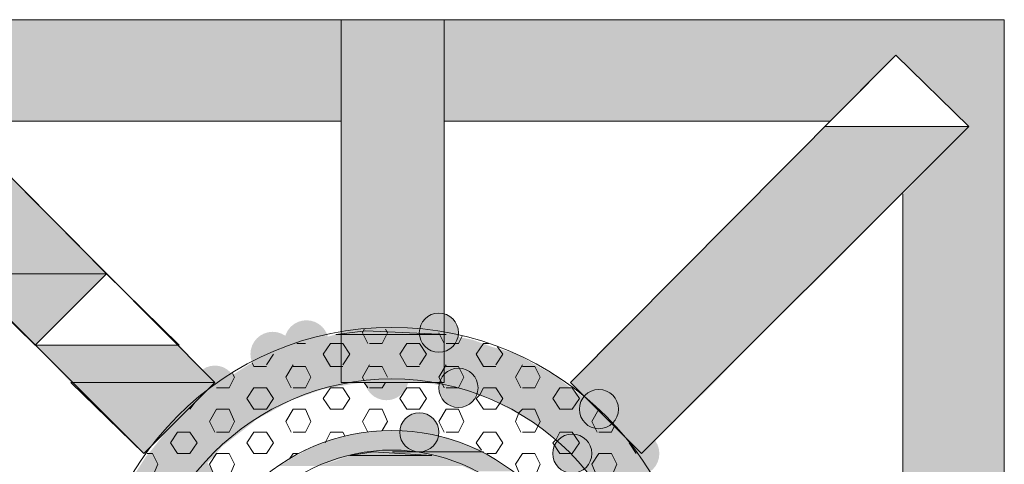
# Model space of a CAD drawing. Extents: x 3940905 to 4145695, y 925352 to 1109797.
# Tile 746 of 1056: x 4036576 to 4036858, y 1099982 to 1100109. Entities that reach past the tile are written whole.
import ezdxf

# ---------------------------------------------------------------- set-up
doc = ezdxf.new("R2010")
doc.units = 0
doc.header["$LTSCALE"] = 750
doc.header["$MEASUREMENT"] = 0
doc.layers.add('CKD Equipments', color=252, linetype='CONTINUOUS', lineweight=0)

msp = doc.modelspace()

# ---------------------------------------------------------------- hatches: boundary and pattern name
at = {"layer": 'CKD Equipments', "true_color": 0xffffff}
h = msp.add_hatch(color=7, dxfattribs=at)
h.paths.add_polyline_path([(4036507.97, 1100098.92), (4036668.25, 1100109.1), (4036507.97, 1100109.1)])
h.paths.add_polyline_path([(4036668.25, 1100098.92), (4036507.97, 1100098.92), (4036668.25, 1100109.1)])
at = {"layer": 'CKD Equipments', "true_color": 0x808080}
h = msp.add_hatch(color=8, dxfattribs=at)
h.paths.add_polyline_path([(4036668.25, 1100057.2), (4036697.76, 1100109.1), (4036668.25, 1100109.1)])
h.paths.add_polyline_path([(4036697.76, 1100057.2), (4036668.25, 1100057.2), (4036697.76, 1100109.1)])
at = {"layer": 'CKD Equipments', "true_color": 0xffffff}
h = msp.add_hatch(color=7, dxfattribs=at)
h.paths.add_polyline_path([(4036697.76, 1100098.92), (4036858.03, 1100109.1), (4036697.76, 1100109.1)])
h.paths.add_polyline_path([(4036858.03, 1100098.92), (4036697.76, 1100098.92), (4036858.03, 1100109.1)])
h = msp.add_hatch(color=7, dxfattribs=at)
h.paths.add_polyline_path([(4036557.84, 1100080.09), (4036668.25, 1100098.92), (4036539.01, 1100098.92)])
h.paths.add_polyline_path([(4036668.25, 1100080.09), (4036557.84, 1100080.09), (4036668.25, 1100098.92)])
h = msp.add_hatch(color=7, dxfattribs=at)
h.paths.add_polyline_path([(4036697.76, 1100080.09), (4036827, 1100098.92), (4036697.76, 1100098.92)])
h.paths.add_polyline_path([(4036808.17, 1100080.09), (4036697.76, 1100080.09), (4036827, 1100098.92)])
h = msp.add_hatch(color=7, dxfattribs=at)
h.paths.add_polyline_path([(4036847.86, 1100078.57), (4036858.03, 1100098.92), (4036827, 1100098.92)])
h.paths.add_polyline_path([(4036858.03, 1100078.57), (4036847.86, 1100078.57), (4036858.03, 1100098.92)])
at = {"layer": 'CKD Equipments', "true_color": 0x808080}
h = msp.add_hatch(color=8, dxfattribs=at)
h.paths.add_polyline_path([(4036764.92, 1100036.34), (4036847.86, 1100078.57), (4036806.64, 1100078.57)])
h.paths.add_polyline_path([(4036806.14, 1100036.34), (4036764.92, 1100036.34), (4036847.86, 1100078.57)])
at = {"layer": 'CKD Equipments', "true_color": 0xffffff}
h = msp.add_hatch(color=7, dxfattribs=at)
h.paths.add_polyline_path([(4036829.03, 1100059.23), (4036858.03, 1100078.57), (4036847.86, 1100078.57)])
h.paths.add_polyline_path([(4036858.03, 1100059.23), (4036829.03, 1100059.23), (4036858.03, 1100078.57)])
at = {"layer": 'CKD Equipments', "true_color": 0xff0000}
h = msp.add_hatch(color=1, dxfattribs=at)
h.paths.add_polyline_path([(4036668.25, 1100005.3), (4036697.76, 1100057.2), (4036668.25, 1100057.2)])
h.paths.add_polyline_path([(4036697.76, 1100005.3), (4036668.25, 1100005.3), (4036697.76, 1100057.2)])
at = {"layer": 'CKD Equipments', "true_color": 0xffffff}
h = msp.add_hatch(color=7, dxfattribs=at)
h.paths.add_polyline_path([(4036829.03, 1099948.82), (4036858.03, 1100059.23), (4036829.03, 1100059.23)])
h.paths.add_polyline_path([(4036858.03, 1099948.82), (4036829.03, 1099948.82), (4036858.03, 1100059.23)])
at = {"layer": 'CKD Equipments', "true_color": 0xff0000}
h = msp.add_hatch(color=1, dxfattribs=at)
h.paths.add_polyline_path([(4036785.27, 1100015.98), (4036744.06, 1100015.98), (4036764.92, 1100036.34)])
h.paths.add_polyline_path([(4036733.88, 1100005.3), (4036785.27, 1100015.98), (4036744.06, 1100015.98)])
h.paths.add_polyline_path([(4036775.1, 1100005.3), (4036733.88, 1100005.3), (4036785.27, 1100015.98)])
at = {"layer": 'CKD Equipments', "true_color": 0x808080}
h = msp.add_hatch(color=8, dxfattribs=at)
h.paths.add_polyline_path([(4036785.27, 1100015.98), (4036806.14, 1100036.34), (4036764.92, 1100036.34)])
h.paths.add_polyline_path([(4036806.14, 1100036.34), (4036785.27, 1100015.98)], flags=16)
h = msp.add_hatch(color=8, dxfattribs=at)
edge = h.paths.add_edge_path(flags=16)
edge.add_arc((4036658.33, 1100016.75), 6.35, 0, 360)
h = msp.add_hatch(color=8, dxfattribs=at)
edge = h.paths.add_edge_path(flags=16)
edge.add_arc((4036696.23, 1100019.55), 5.6, 0, 360)
h = msp.add_hatch(color=8, dxfattribs=at)
h.paths.add_polyline_path([(4036693.18, 1100020.05), (4036675.37, 1100020.05), (4036679.95, 1100020.56)])
h.paths.add_polyline_path([(4036698.27, 1100019.04), (4036693.18, 1100020.05), (4036675.37, 1100020.05)])
h = msp.add_hatch(color=8, dxfattribs=at)
edge = h.paths.add_edge_path(flags=16)
edge.add_arc((4036648.66, 1100013.44), 6.36, 0, 360)
h = msp.add_hatch(color=8, dxfattribs=at)
h.paths.add_polyline_path([(4036711.5, 1100015.47), (4036661.12, 1100017.51), (4036705.9, 1100017.51)])
h.paths.add_polyline_path([(4036654, 1100015.47), (4036711.5, 1100015.47), (4036661.12, 1100017.51)])
h = msp.add_hatch(color=8, dxfattribs=at)
h.paths.add_polyline_path([(4036705.9, 1100017.51), (4036666.72, 1100019.04), (4036698.27, 1100019.04)])
h.paths.add_polyline_path([(4036661.12, 1100017.51), (4036705.9, 1100017.51), (4036666.72, 1100019.04)])
at = {"layer": 'CKD Equipments', "true_color": 0xff0000}
h = msp.add_hatch(color=1, dxfattribs=at)
h.paths.add_polyline_path([(4036590.91, 1100005.3), (4036621.95, 1100015.98), (4036580.73, 1100015.98)])
h.paths.add_polyline_path([(4036632.12, 1100005.3), (4036590.91, 1100005.3), (4036621.95, 1100015.98)])
at = {"layer": 'CKD Equipments', "true_color": 0x808080}
h = msp.add_hatch(color=8, dxfattribs=at)
h.paths.add_polyline_path([(4036718.62, 1100013.44), (4036654, 1100015.47), (4036711.5, 1100015.47)])
h.paths.add_polyline_path([(4036648.4, 1100013.44), (4036718.62, 1100013.44), (4036654, 1100015.47)])
h = msp.add_hatch(color=8, dxfattribs=at)
h.paths.add_polyline_path([(4036723.71, 1100010.39), (4036648.4, 1100013.44), (4036718.62, 1100013.44)])
h.paths.add_polyline_path([(4036641.79, 1100010.39), (4036723.71, 1100010.39), (4036648.4, 1100013.44)])
h = msp.add_hatch(color=8, dxfattribs=at)
edge = h.paths.add_edge_path(flags=16)
edge.add_arc((4036681.22, 1100006.57), 6.35, 0, 360)
h = msp.add_hatch(color=8, dxfattribs=at)
edge = h.paths.add_edge_path(flags=16)
edge.add_arc((4036632.12, 1100004.03), 6.11, 0, 360)
h = msp.add_hatch(color=8, dxfattribs=at)
h.paths.add_polyline_path([(4036730.32, 1100006.82), (4036641.79, 1100010.39), (4036723.71, 1100010.39)])
h.paths.add_polyline_path([(4036636.19, 1100006.82), (4036730.32, 1100006.82), (4036641.79, 1100010.39)])
h = msp.add_hatch(color=8, dxfattribs=at)
edge = h.paths.add_edge_path(flags=16)
edge.add_arc((4036701.83, 1100003.77), 5.6, 0, 360)
h = msp.add_hatch(color=8, dxfattribs=at)
h.paths.add_polyline_path([(4036731.34, 1100005.81), (4036636.19, 1100006.82), (4036730.32, 1100006.82)])
h.paths.add_polyline_path([(4036635.17, 1100005.81), (4036731.34, 1100005.81), (4036636.19, 1100006.82)])
h = msp.add_hatch(color=8, dxfattribs=at)
edge = h.paths.add_edge_path(flags=16)
edge.add_arc((4036624.49, 1099997.67), 6.61, 0, 360)
h = msp.add_hatch(color=8, dxfattribs=at)
h.paths.add_polyline_path([(4036654, 1100000.21), (4036630.6, 1100003.26), (4036662.65, 1100003.26)])
h.paths.add_polyline_path([(4036627.03, 1100000.21), (4036654, 1100000.21), (4036630.6, 1100003.26)])
h = msp.add_hatch(color=8, dxfattribs=at)
h.paths.add_polyline_path([(4036662.65, 1100003.26), (4036632.12, 1100003.77), (4036665.19, 1100003.77)])
h.paths.add_polyline_path([(4036630.6, 1100003.26), (4036662.65, 1100003.26), (4036632.12, 1100003.77)])
h = msp.add_hatch(color=8, dxfattribs=at)
h.paths.add_polyline_path([(4036665.19, 1100003.77), (4036635.17, 1100005.81), (4036676.9, 1100005.81)])
h.paths.add_polyline_path([(4036632.12, 1100003.77), (4036665.19, 1100003.77), (4036635.17, 1100005.81)])
h = msp.add_hatch(color=8, dxfattribs=at)
h.paths.add_polyline_path([(4036733.88, 1100003.77), (4036689.11, 1100005.81), (4036731.34, 1100005.81)])
h.paths.add_polyline_path([(4036700.81, 1100003.77), (4036733.88, 1100003.77), (4036689.11, 1100005.81)])
h = msp.add_hatch(color=8, dxfattribs=at)
h.paths.add_polyline_path([(4036738.97, 1100000.21), (4036700.81, 1100003.77), (4036733.88, 1100003.77)])
h.paths.add_polyline_path([(4036712.01, 1100000.21), (4036738.97, 1100000.21), (4036700.81, 1100003.77)])
at = {"layer": 'CKD Equipments', "true_color": 0xff0000}
h = msp.add_hatch(color=1, dxfattribs=at)
h.paths.add_polyline_path([(4036754.24, 1099984.95), (4036775.1, 1100005.3), (4036733.88, 1100005.3)])
h.paths.add_polyline_path([(4036775.1, 1100005.3), (4036754.24, 1099984.95)], flags=16)
at = {"layer": 'CKD Equipments', "true_color": 0x808080}
h = msp.add_hatch(color=8, dxfattribs=at)
edge = h.paths.add_edge_path(flags=16)
edge.add_arc((4036742.03, 1099997.67), 5.6, 0, 360)
h = msp.add_hatch(color=8, dxfattribs=at)
h.paths.add_polyline_path([(4036643.82, 1099994.61), (4036627.03, 1100000.21), (4036654, 1100000.21)])
h.paths.add_polyline_path([(4036620.93, 1099994.61), (4036643.82, 1099994.61), (4036627.03, 1100000.21)])
h = msp.add_hatch(color=8, dxfattribs=at)
h.paths.add_polyline_path([(4036740.5, 1099998.68), (4036712.01, 1100000.21), (4036738.97, 1100000.21)])
h.paths.add_polyline_path([(4036714.55, 1099998.68), (4036740.5, 1099998.68), (4036712.01, 1100000.21)])
h = msp.add_hatch(color=8, dxfattribs=at)
h.paths.add_polyline_path([(4036745.08, 1099994.61), (4036714.55, 1099998.68), (4036740.5, 1099998.68)])
h.paths.add_polyline_path([(4036722.18, 1099994.61), (4036745.08, 1099994.61), (4036714.55, 1099998.68)])
h = msp.add_hatch(color=8, dxfattribs=at)
edge = h.paths.add_edge_path(flags=16)
edge.add_arc((4036690.64, 1099991.05), 5.6, 0, 360)
h = msp.add_hatch(color=8, dxfattribs=at)
edge = h.paths.add_edge_path(flags=16)
edge.add_arc((4036690.64, 1099991.05), 5.6, 0, 360)
h = msp.add_hatch(color=8, dxfattribs=at)
h.paths.add_polyline_path([(4036634.16, 1099986.98), (4036620.42, 1099994.1), (4036643.32, 1099994.1)])
h.paths.add_polyline_path([(4036614.82, 1099986.98), (4036634.16, 1099986.98), (4036620.42, 1099994.1)])
h = msp.add_hatch(color=8, dxfattribs=at)
h.paths.add_polyline_path([(4036643.32, 1099994.1), (4036620.93, 1099994.61), (4036643.82, 1099994.61)])
h.paths.add_polyline_path([(4036620.42, 1099994.1), (4036643.32, 1099994.1), (4036620.93, 1099994.61)])
h = msp.add_hatch(color=8, dxfattribs=at)
h.paths.add_polyline_path([(4036749.66, 1099989.53), (4036722.18, 1099994.61), (4036745.08, 1099994.61)])
h.paths.add_polyline_path([(4036729.31, 1099989.53), (4036749.66, 1099989.53), (4036722.18, 1099994.61)])
h = msp.add_hatch(color=8, dxfattribs=at)
h.paths.add_polyline_path([(4036708.44, 1099985.96), (4036667.23, 1099989.53), (4036698.78, 1099989.53)])
h.paths.add_polyline_path([(4036657.56, 1099985.96), (4036708.44, 1099985.96), (4036667.23, 1099989.53)])
h = msp.add_hatch(color=8, dxfattribs=at)
h.paths.add_polyline_path([(4036698.78, 1099989.53), (4036677.91, 1099991.56), (4036688.09, 1099991.56)])
h.paths.add_polyline_path([(4036667.23, 1099989.53), (4036698.78, 1099989.53), (4036677.91, 1099991.56)])
h = msp.add_hatch(color=8, dxfattribs=at)
edge = h.paths.add_edge_path(flags=16)
edge.add_arc((4036734.39, 1099984.95), 5.6, 0, 360)
h = msp.add_hatch(color=8, dxfattribs=at)
h.paths.add_polyline_path([(4036751.18, 1099986.98), (4036729.31, 1099989.53), (4036749.66, 1099989.53)])
h.paths.add_polyline_path([(4036731.85, 1099986.98), (4036751.18, 1099986.98), (4036729.31, 1099989.53)])
h = msp.add_hatch(color=8, dxfattribs=at)
edge = h.paths.add_edge_path(flags=16)
edge.add_arc((4036752.96, 1099984.95), 6.36, 0, 360)
h = msp.add_hatch(color=8, dxfattribs=at)
h.paths.add_polyline_path([(4036631.61, 1099983.93), (4036614.82, 1099986.98), (4036634.16, 1099986.98)])
h.paths.add_polyline_path([(4036612.28, 1099983.93), (4036631.61, 1099983.93), (4036614.82, 1099986.98)])
h = msp.add_hatch(color=8, dxfattribs=at)
h.paths.add_polyline_path([(4036757.29, 1099978.33), (4036731.85, 1099986.98), (4036751.18, 1099986.98)])
h.paths.add_polyline_path([(4036739.99, 1099978.33), (4036757.29, 1099978.33), (4036731.85, 1099986.98)])
h = msp.add_hatch(color=8, dxfattribs=at)
h.paths.add_polyline_path([(4036626.02, 1099978.33), (4036612.28, 1099983.93), (4036631.61, 1099983.93)])
h.paths.add_polyline_path([(4036608.72, 1099978.33), (4036626.02, 1099978.33), (4036612.28, 1099983.93)])
h = msp.add_hatch(color=8, dxfattribs=at)
edge = h.paths.add_edge_path(flags=16)
edge.add_arc((4036625.25, 1099978.08), 6.35, 0, 360)
h = msp.add_hatch(color=8, dxfattribs=at)
h.paths.add_polyline_path([(4036661.63, 1099981.38), (4036655.53, 1099984.44), (4036670.79, 1099984.44)])
h.paths.add_polyline_path([(4036650.44, 1099981.38), (4036661.63, 1099981.38), (4036655.53, 1099984.44)])
h = msp.add_hatch(color=8, dxfattribs=at)
h.paths.add_polyline_path([(4036670.79, 1099984.44), (4036657.56, 1099985.45), (4036679.95, 1099985.45)])
h.paths.add_polyline_path([(4036655.53, 1099984.44), (4036670.79, 1099984.44), (4036657.56, 1099985.45)])
h = msp.add_hatch(color=8, dxfattribs=at)
h.paths.add_polyline_path([(4036679.95, 1099985.45), (4036657.56, 1099985.96), (4036680.46, 1099985.96)])
h.paths.add_polyline_path([(4036657.56, 1099985.45), (4036679.95, 1099985.45), (4036657.56, 1099985.96)])
h = msp.add_hatch(color=8, dxfattribs=at)
h.paths.add_polyline_path([(4036699.79, 1099982.91), (4036670.79, 1099984.44), (4036694.2, 1099984.44)])
h.paths.add_polyline_path([(4036666.72, 1099982.91), (4036699.79, 1099982.91), (4036670.79, 1099984.44)])
h = msp.add_hatch(color=8, dxfattribs=at)
h.paths.add_polyline_path([(4036690.64, 1099985.45), (4036677.41, 1099985.45), (4036680.46, 1099985.96)])
h.paths.add_polyline_path([(4036694.2, 1099984.44), (4036690.64, 1099985.45), (4036677.41, 1099985.45)])
h = msp.add_hatch(color=8, dxfattribs=at)
h.paths.add_polyline_path([(4036708.44, 1099985.45), (4036680.46, 1099985.96), (4036708.44, 1099985.96)])
h.paths.add_polyline_path([(4036683, 1099985.45), (4036708.44, 1099985.45), (4036680.46, 1099985.96)])
h = msp.add_hatch(color=8, dxfattribs=at)
h.paths.add_polyline_path([(4036713.02, 1099982.91), (4036690.64, 1099985.45), (4036708.95, 1099985.45)])
h.paths.add_polyline_path([(4036699.79, 1099982.91), (4036713.02, 1099982.91), (4036690.64, 1099985.45)])
h = msp.add_hatch(color=8, dxfattribs=at)
h.paths.add_polyline_path([(4036703.86, 1099981.38), (4036666.72, 1099982.91), (4036699.79, 1099982.91)])
h.paths.add_polyline_path([(4036661.63, 1099981.38), (4036703.86, 1099981.38), (4036666.72, 1099982.91)])
h = msp.add_hatch(color=8, dxfattribs=at)
h.paths.add_polyline_path([(4036717.6, 1099979.86), (4036699.79, 1099982.91), (4036713.02, 1099982.91)])
h.paths.add_polyline_path([(4036706.41, 1099979.86), (4036717.6, 1099979.86), (4036699.79, 1099982.91)])

# ---------------------------------------------------------------- linework, layer by layer
at = {"layer": 'CKD Equipments', "color": 8, "true_color": 0x808080}
for p, q in [((4036507.97, 1100109.1, -7.61), (4036858.03, 1100109.1, -7.61)), ((4036697.76, 1100109.1, -7.61), (4036668.25, 1100109.1, -7.61)), ((4036668.25, 1100109.1, -7.61), (4036668.25, 1100005.3, -7.61)), ((4036697.76, 1100005.3, -7.61), (4036697.76, 1100109.1, -7.61)), ((4036858.03, 1100109.1, -7.61), (4036858.03, 1099759.03, -7.61)), ((4036632.12, 1100005.3, -7.61), (4036539.01, 1100098.92, -7.61)), ((4036733.88, 1100005.3, -7.61), (4036827, 1100098.92, -7.61)), ((4036827, 1100098.92, -7.61), (4036806.64, 1100078.57, -7.61)), ((4036806.64, 1100078.57, -7.61), (4036827, 1100098.92, -7.61)), ((4036827, 1100098.92, -7.61), (4036806.64, 1100078.57, -7.61)), ((4036847.86, 1100078.57, -7.61), (4036827, 1100098.92, -7.61)), ((4036827, 1100098.92, -7.61), (4036827, 1100098.92, -7.61)), ((4036847.86, 1100078.57, -7.61), (4036827, 1100098.92, -7.61)), ((4036827, 1100098.92, -7.61), (4036827, 1100098.92, -7.61)), ((4036557.84, 1100080.09, -7.61), (4036668.25, 1100080.09, -7.61)), ((4036697.76, 1100080.09, -7.61), (4036808.17, 1100080.09, -7.61)), ((4036611.77, 1099984.95, -7.61), (4036518.15, 1100078.57, -7.61)), ((4036601.08, 1100036.34, -7.61), (4036559.36, 1100078.57, -7.61)), ((4036754.24, 1099984.95, -7.61), (4036847.86, 1100078.57, -7.61)), ((4036806.64, 1100078.57, -7.61), (4036847.86, 1100078.57, -7.61)), ((4036829.03, 1100059.23, -7.61), (4036829.03, 1099948.82, -7.61)), ((4036601.08, 1100036.34, -7.61), (4036559.87, 1100036.34, -7.61)), ((4036559.87, 1100036.34, -7.61), (4036580.73, 1100015.98, -7.61)), ((4036559.87, 1100036.34, -7.61), (4036601.08, 1100036.34, -7.61)), ((4036580.73, 1100015.98, -7.61), (4036601.08, 1100036.34, -7.61)), ((4036674.86, 1100020.56, -7.61), (4036674.35, 1100019.55, -7.61)), ((4036680.97, 1100020.56, -7.61), (4036681.48, 1100019.55, -7.61)), ((4036666.72, 1100019.04, -7.61), (4036675.37, 1100020.05, -7.61)), ((4036698.27, 1100019.04, -7.61), (4036666.72, 1100019.04, -7.61)), ((4036674.35, 1100019.55, -7.61), (4036675.88, 1100016.49, -7.61)), ((4036675.37, 1100020.05, -7.61), (4036698.27, 1100019.04, -7.61)), ((4036681.48, 1100019.55, -7.61), (4036679.95, 1100016.49, -7.61)), ((4036696.23, 1100019.55, -7.61), (4036697.76, 1100016.49, -7.61)), ((4036702.85, 1100018.53, -7.61), (4036701.83, 1100016.49, -7.61)), ((4036658.07, 1100016.49, -7.61), (4036655.53, 1100016.49, -7.61)), ((4036665.19, 1100016.49, -7.61), (4036663.16, 1100013.44, -7.61)), ((4036668.76, 1100016.49, -7.61), (4036665.19, 1100016.49, -7.61)), ((4036668.76, 1100016.49, -7.61), (4036670.79, 1100013.44, -7.61)), ((4036679.95, 1100016.49, -7.61), (4036676.39, 1100016.49, -7.61)), ((4036687.07, 1100016.49, -7.61), (4036685.04, 1100013.44, -7.61)), ((4036690.64, 1100016.49, -7.61), (4036687.07, 1100016.49, -7.61)), ((4036690.64, 1100016.49, -7.61), (4036692.67, 1100013.44, -7.61)), ((4036701.83, 1100016.49, -7.61), (4036698.27, 1100016.49, -7.61)), ((4036708.95, 1100016.49, -7.61), (4036706.92, 1100013.44, -7.61)), ((4036710.48, 1100016.49, -7.61), (4036708.95, 1100016.49, -7.61)), ((4036713.02, 1100015.47, -7.61), (4036714.55, 1100013.44, -7.61)), ((4036648.91, 1100013.44, -7.61), (4036646.88, 1100010.39, -7.61)), ((4036663.16, 1100013.44, -7.61), (4036665.19, 1100009.88, -7.61)), ((4036670.79, 1100013.44, -7.61), (4036668.76, 1100010.39, -7.61)), ((4036685.04, 1100013.44, -7.61), (4036687.07, 1100009.88, -7.61)), ((4036692.67, 1100013.44, -7.61), (4036690.64, 1100010.39, -7.61)), ((4036706.92, 1100013.44, -7.61), (4036708.95, 1100009.88, -7.61)), ((4036714.55, 1100013.44, -7.61), (4036712.51, 1100010.39, -7.61)), ((4036642.81, 1100010.9, -7.61), (4036643.32, 1100009.88, -7.61)), ((4036646.88, 1100009.88, -7.61), (4036643.32, 1100009.88, -7.61)), ((4036654.51, 1100010.39, -7.61), (4036652.47, 1100006.82, -7.61)), ((4036658.07, 1100009.88, -7.61), (4036654.51, 1100009.88, -7.61)), ((4036658.07, 1100009.88, -7.61), (4036659.6, 1100006.82, -7.61)), ((4036668.76, 1100009.88, -7.61), (4036665.19, 1100009.88, -7.61)), ((4036676.39, 1100010.39, -7.61), (4036674.35, 1100006.82, -7.61)), ((4036679.95, 1100009.88, -7.61), (4036676.39, 1100009.88, -7.61)), ((4036679.95, 1100009.88, -7.61), (4036681.48, 1100006.82, -7.61)), ((4036690.64, 1100009.88, -7.61), (4036687.07, 1100009.88, -7.61)), ((4036698.27, 1100010.39, -7.61), (4036696.23, 1100006.82, -7.61)), ((4036701.83, 1100009.88, -7.61), (4036698.27, 1100009.88, -7.61)), ((4036701.83, 1100009.88, -7.61), (4036703.36, 1100006.82, -7.61)), ((4036712.51, 1100009.88, -7.61), (4036708.95, 1100009.88, -7.61)), ((4036720.15, 1100010.39, -7.61), (4036718.11, 1100006.82, -7.61)), ((4036723.71, 1100009.88, -7.61), (4036720.15, 1100009.88, -7.61)), ((4036723.71, 1100009.88, -7.61), (4036725.23, 1100006.82, -7.61)), ((4036637.72, 1100006.82, -7.61), (4036636.19, 1100003.77, -7.61)), ((4036637.21, 1100007.84, -7.61), (4036637.72, 1100006.82, -7.61)), ((4036652.47, 1100006.82, -7.61), (4036654, 1100003.77, -7.61)), ((4036659.6, 1100006.82, -7.61), (4036658.07, 1100003.77, -7.61)), ((4036674.35, 1100006.82, -7.61), (4036674.86, 1100005.81, -7.61)), ((4036696.23, 1100006.82, -7.61), (4036697.25, 1100004.79, -7.61)), ((4036703.36, 1100006.82, -7.61), (4036701.83, 1100003.77, -7.61)), ((4036718.11, 1100006.82, -7.61), (4036719.64, 1100003.77, -7.61)), ((4036725.23, 1100006.82, -7.61), (4036723.71, 1100003.77, -7.61)), ((4036632.12, 1100005.3, -7.61), (4036611.77, 1099984.95, -7.61)), ((4036636.19, 1100003.77, -7.61), (4036632.63, 1100003.77, -7.61)), ((4036643.32, 1100003.77, -7.61), (4036641.28, 1100000.72, -7.61)), ((4036646.88, 1100003.77, -7.61), (4036643.32, 1100003.77, -7.61)), ((4036646.88, 1100003.77, -7.61), (4036648.91, 1100000.72, -7.61)), ((4036658.07, 1100003.77, -7.61), (4036654.51, 1100003.77, -7.61)), ((4036665.19, 1100003.77, -7.61), (4036663.16, 1100000.72, -7.61)), ((4036668.76, 1100003.77, -7.61), (4036665.19, 1100003.77, -7.61)), ((4036668.25, 1100005.3, -7.61), (4036697.76, 1100005.3, -7.61)), ((4036668.76, 1100003.77, -7.61), (4036670.79, 1100000.72, -7.61)), ((4036674.86, 1100005.3, -7.61), (4036675.88, 1100003.77, -7.61)), ((4036679.95, 1100003.77, -7.61), (4036676.39, 1100003.77, -7.61)), ((4036680.97, 1100005.3, -7.61), (4036679.95, 1100003.77, -7.61)), ((4036687.07, 1100003.77, -7.61), (4036685.04, 1100000.72, -7.61)), ((4036690.64, 1100003.77, -7.61), (4036687.07, 1100003.77, -7.61)), ((4036690.64, 1100003.77, -7.61), (4036692.67, 1100000.72, -7.61)), ((4036697.25, 1100004.79, -7.61), (4036697.76, 1100003.77, -7.61)), ((4036701.83, 1100003.77, -7.61), (4036698.27, 1100003.77, -7.61)), ((4036708.95, 1100003.77, -7.61), (4036707.93, 1100001.74, -7.61)), ((4036712.51, 1100003.77, -7.61), (4036708.95, 1100003.77, -7.61)), ((4036712.51, 1100003.77, -7.61), (4036714.55, 1100000.72, -7.61)), ((4036723.71, 1100003.77, -7.61), (4036720.15, 1100003.77, -7.61)), ((4036730.83, 1100003.77, -7.61), (4036728.8, 1100000.72, -7.61)), ((4036734.39, 1100003.77, -7.61), (4036730.83, 1100003.77, -7.61)), ((4036733.88, 1100005.3, -7.61), (4036754.24, 1099984.95, -7.61)), ((4036734.39, 1100003.77, -7.61), (4036736.43, 1100000.72, -7.61)), ((4036641.28, 1100000.72, -7.61), (4036643.32, 1099997.67, -7.61)), ((4036648.91, 1100000.72, -7.61), (4036646.88, 1099997.67, -7.61)), ((4036663.16, 1100000.72, -7.61), (4036665.19, 1099997.67, -7.61)), ((4036670.79, 1100000.72, -7.61), (4036668.76, 1099997.67, -7.61)), ((4036685.04, 1100000.72, -7.61), (4036687.07, 1099997.67, -7.61)), ((4036692.67, 1100000.72, -7.61), (4036690.64, 1099997.67, -7.61)), ((4036707.93, 1100001.74, -7.61), (4036706.92, 1100000.72, -7.61)), ((4036706.92, 1100000.72, -7.61), (4036708.95, 1099997.67, -7.61)), ((4036714.55, 1100000.72, -7.61), (4036713.53, 1099999.19, -7.61)), ((4036728.8, 1100000.72, -7.61), (4036730.83, 1099997.67, -7.61)), ((4036736.43, 1100000.72, -7.61), (4036734.39, 1099997.67, -7.61)), ((4036626.52, 1099999.7, -7.61), (4036625, 1099997.67, -7.61)), ((4036632.63, 1099997.67, -7.61), (4036630.6, 1099994.1, -7.61)), ((4036636.19, 1099997.67, -7.61), (4036632.63, 1099997.67, -7.61)), ((4036636.19, 1099997.67, -7.61), (4036637.72, 1099994.1, -7.61)), ((4036646.88, 1099997.67, -7.61), (4036643.32, 1099997.67, -7.61)), ((4036654.51, 1099997.67, -7.61), (4036652.47, 1099994.1, -7.61)), ((4036658.07, 1099997.67, -7.61), (4036654.51, 1099997.67, -7.61)), ((4036658.07, 1099997.67, -7.61), (4036659.6, 1099994.1, -7.61)), ((4036668.76, 1099997.67, -7.61), (4036665.19, 1099997.67, -7.61)), ((4036676.39, 1099997.67, -7.61), (4036674.35, 1099994.1, -7.61)), ((4036679.95, 1099997.67, -7.61), (4036676.39, 1099997.67, -7.61)), ((4036679.95, 1099997.67, -7.61), (4036681.48, 1099994.1, -7.61)), ((4036690.64, 1099997.67, -7.61), (4036687.07, 1099997.67, -7.61)), ((4036698.27, 1099997.67, -7.61), (4036696.23, 1099994.1, -7.61)), ((4036701.83, 1099997.67, -7.61), (4036698.27, 1099997.67, -7.61)), ((4036701.83, 1099997.67, -7.61), (4036703.36, 1099994.1, -7.61)), ((4036712.51, 1099997.67, -7.61), (4036708.95, 1099997.67, -7.61)), ((4036713.53, 1099999.19, -7.61), (4036712.51, 1099997.67, -7.61)), ((4036720.15, 1099997.67, -7.61), (4036719.13, 1099996.65, -7.61)), ((4036723.71, 1099997.67, -7.61), (4036720.15, 1099997.67, -7.61)), ((4036723.71, 1099997.67, -7.61), (4036725.23, 1099994.1, -7.61)), ((4036734.39, 1099997.67, -7.61), (4036730.83, 1099997.67, -7.61)), ((4036742.03, 1099997.67, -7.61), (4036739.99, 1099994.1, -7.61)), ((4036719.13, 1099996.65, -7.61), (4036718.11, 1099994.1, -7.61)), ((4036630.6, 1099994.1, -7.61), (4036632.12, 1099991.05, -7.61)), ((4036637.72, 1099994.1, -7.61), (4036636.19, 1099991.05, -7.61)), ((4036652.47, 1099994.1, -7.61), (4036654, 1099991.05, -7.61)), ((4036659.6, 1099994.1, -7.61), (4036658.07, 1099991.05, -7.61)), ((4036674.35, 1099994.1, -7.61), (4036675.88, 1099991.05, -7.61)), ((4036681.48, 1099994.1, -7.61), (4036679.95, 1099991.56, -7.61)), ((4036696.23, 1099994.1, -7.61), (4036697.76, 1099991.05, -7.61)), ((4036703.36, 1099994.1, -7.61), (4036701.83, 1099991.05, -7.61)), ((4036718.11, 1099994.1, -7.61), (4036719.64, 1099991.05, -7.61)), ((4036724.73, 1099993.09, -7.61), (4036723.71, 1099991.05, -7.61)), ((4036725.23, 1099994.1, -7.61), (4036724.73, 1099993.09, -7.61)), ((4036739.99, 1099994.1, -7.61), (4036741.52, 1099991.05, -7.61)), ((4036746.6, 1099993.09, -7.61), (4036745.59, 1099991.05, -7.61)), ((4036621.44, 1099991.05, -7.61), (4036619.4, 1099988, -7.61)), ((4036625, 1099991.05, -7.61), (4036621.44, 1099991.05, -7.61)), ((4036625, 1099991.05, -7.61), (4036627.03, 1099988, -7.61)), ((4036636.19, 1099991.05, -7.61), (4036632.63, 1099991.05, -7.61)), ((4036643.32, 1099991.05, -7.61), (4036641.28, 1099988, -7.61)), ((4036646.88, 1099991.05, -7.61), (4036643.32, 1099991.05, -7.61)), ((4036646.88, 1099991.05, -7.61), (4036648.91, 1099988, -7.61)), ((4036658.07, 1099991.05, -7.61), (4036654.51, 1099991.05, -7.61)), ((4036665.19, 1099991.05, -7.61), (4036663.67, 1099988, -7.61)), ((4036668.76, 1099991.05, -7.61), (4036665.19, 1099991.05, -7.61)), ((4036668.76, 1099991.05, -7.61), (4036669.27, 1099990.03, -7.61)), ((4036701.83, 1099991.05, -7.61), (4036698.27, 1099991.05, -7.61)), ((4036708.95, 1099991.05, -7.61), (4036706.92, 1099988, -7.61)), ((4036712.51, 1099991.05, -7.61), (4036708.95, 1099991.05, -7.61)), ((4036712.51, 1099991.05, -7.61), (4036714.55, 1099988, -7.61)), ((4036723.71, 1099991.05, -7.61), (4036720.15, 1099991.05, -7.61)), ((4036730.83, 1099991.05, -7.61), (4036729.81, 1099989.02, -7.61)), ((4036734.39, 1099991.05, -7.61), (4036730.83, 1099991.05, -7.61)), ((4036734.39, 1099991.05, -7.61), (4036736.43, 1099988, -7.61)), ((4036745.59, 1099991.05, -7.61), (4036742.03, 1099991.05, -7.61)), ((4036619.4, 1099988, -7.61), (4036621.44, 1099984.95, -7.61)), ((4036627.03, 1099988, -7.61), (4036625, 1099984.95, -7.61)), ((4036641.28, 1099988, -7.61), (4036643.32, 1099984.95, -7.61)), ((4036648.91, 1099988, -7.61), (4036646.88, 1099984.95, -7.61)), ((4036706.92, 1099988, -7.61), (4036708.44, 1099985.96, -7.61)), ((4036714.55, 1099988, -7.61), (4036712.51, 1099984.95, -7.61)), ((4036729.81, 1099989.02, -7.61), (4036728.8, 1099988, -7.61)), ((4036728.8, 1099988, -7.61), (4036730.83, 1099984.95, -7.61)), ((4036736.43, 1099988, -7.61), (4036734.39, 1099984.95, -7.61)), ((4036750.68, 1099988, -7.61), (4036752.71, 1099984.95, -7.61)), ((4036614.31, 1099984.95, -7.61), (4036612.79, 1099984.95, -7.61)), ((4036614.31, 1099984.95, -7.61), (4036615.84, 1099981.89, -7.61)), ((4036625, 1099984.95, -7.61), (4036621.44, 1099984.95, -7.61)), ((4036632.63, 1099984.95, -7.61), (4036630.6, 1099981.89, -7.61)), ((4036636.19, 1099984.95, -7.61), (4036632.63, 1099984.95, -7.61)), ((4036636.19, 1099984.95, -7.61), (4036637.72, 1099981.89, -7.61)), ((4036646.88, 1099984.95, -7.61), (4036643.32, 1099984.95, -7.61)), ((4036654.51, 1099984.95, -7.61), (4036653.49, 1099983.42, -7.61)), ((4036656.04, 1099984.95, -7.61), (4036654.51, 1099984.95, -7.61)), ((4036670.79, 1099984.44, -7.61), (4036677.41, 1099985.45, -7.61)), ((4036694.2, 1099984.44, -7.61), (4036670.79, 1099984.44, -7.61)), ((4036677.41, 1099985.45, -7.61), (4036694.2, 1099984.44, -7.61)), ((4036708.95, 1099985.45, -7.61), (4036683, 1099985.45, -7.61)), ((4036683, 1099985.45, -7.61), (4036690.64, 1099985.45, -7.61)), ((4036708.95, 1099985.45, -7.61), (4036683, 1099985.45, -7.61)), ((4036683, 1099985.45, -7.61), (4036708.44, 1099985.45, -7.61)), ((4036690.64, 1099985.45, -7.61), (4036708.95, 1099985.45, -7.61)), ((4036708.44, 1099985.45, -7.61), (4036708.95, 1099985.45, -7.61)), ((4036708.95, 1099985.45, -7.61), (4036708.95, 1099985.45, -7.61)), ((4036712.51, 1099984.95, -7.61), (4036709.97, 1099984.95, -7.61)), ((4036720.15, 1099984.95, -7.61), (4036718.11, 1099981.89, -7.61)), ((4036723.71, 1099984.95, -7.61), (4036720.15, 1099984.95, -7.61)), ((4036723.71, 1099984.95, -7.61), (4036725.23, 1099981.89, -7.61)), ((4036734.39, 1099984.95, -7.61), (4036730.83, 1099984.95, -7.61)), ((4036742.03, 1099984.95, -7.61), (4036739.99, 1099981.89, -7.61)), ((4036745.59, 1099984.95, -7.61), (4036742.03, 1099984.95, -7.61)), ((4036745.59, 1099984.95, -7.61), (4036747.11, 1099981.89, -7.61)), ((4036615.84, 1099981.89, -7.61), (4036614.31, 1099978.33, -7.61)), ((4036630.6, 1099981.89, -7.61), (4036632.12, 1099978.33, -7.61)), ((4036637.72, 1099981.89, -7.61), (4036636.19, 1099978.33, -7.61)), ((4036718.11, 1099981.89, -7.61), (4036719.64, 1099978.33, -7.61)), ((4036725.23, 1099981.89, -7.61), (4036723.71, 1099978.33, -7.61)), ((4036739.99, 1099981.89, -7.61), (4036741.52, 1099978.33, -7.61)), ((4036747.11, 1099981.89, -7.61), (4036745.59, 1099978.33, -7.61))]:
    msp.add_line(p, q, dxfattribs=at)
at = {"layer": 'CKD Equipments', "color": 1, "true_color": 0xff0000}
for p, q in [((4036601.08, 1100036.34, -7.61), (4036580.73, 1100015.98, -7.61)), ((4036580.73, 1100015.98, -7.61), (4036601.08, 1100036.34, -7.61)), ((4036601.08, 1100036.34, -7.61), (4036580.73, 1100015.98, -7.61)), ((4036601.08, 1100036.34, -7.61), (4036601.08, 1100036.34, -7.61)), ((4036621.95, 1100015.98, -7.61), (4036601.08, 1100036.34, -7.61)), ((4036601.08, 1100036.34, -7.61), (4036601.08, 1100036.34, -7.61)), ((4036580.73, 1100015.98, -7.61), (4036621.95, 1100015.98, -7.61)), ((4036632.12, 1100005.3, -7.61), (4036590.91, 1100005.3, -7.61)), ((4036590.91, 1100005.3, -7.61), (4036611.77, 1099984.95, -7.61)), ((4036611.77, 1099984.95, -7.61), (4036632.12, 1100005.3, -7.61))]:
    msp.add_line(p, q, dxfattribs=at)
at = {"layer": 'CKD Equipments', "color": 8, "true_color": 0x808080}
for centre, radius in [((4036696.23, 1100019.55, -7.61), 5.6), ((4036682.75, 1099934.32, -7.61), 86.75), ((4036701.83, 1100003.77, -7.61), 5.6), ((4036682.75, 1099934.32, -7.61), 72), ((4036742.03, 1099997.67, -7.61), 5.6), ((4036690.64, 1099991.05, -7.61), 5.6), ((4036690.64, 1099991.05, -7.61), 5.6), ((4036682.75, 1099934.32, -7.61), 57.24), ((4036734.39, 1099984.95, -7.61), 5.6), ((4036682.75, 1099934.32, -7.61), 51.64)]:
    msp.add_circle(centre, radius, dxfattribs=at)
for points in [[(4036559.87, 1100036.34, -7.61), (4036601.08, 1100036.34, -7.61), (4036559.36, 1100078.57, -7.61)], [(4036580.73, 1100015.98, -7.61), (4036601.08, 1100036.34, -7.61), (4036559.87, 1100036.34, -7.61)], [(4036698.27, 1100019.04, -7.61), (4036666.72, 1100019.04, -7.61), (4036675.37, 1100020.05, -7.61)], [(4036694.2, 1099984.44, -7.61), (4036670.79, 1099984.44, -7.61), (4036677.41, 1099985.45, -7.61)]]:
    msp.add_solid(points, dxfattribs=at)
at = {"layer": 'CKD Equipments', "color": 1, "true_color": 0xff0000}
msp.add_solid([(4036611.77, 1099984.95, -7.61), (4036632.12, 1100005.3, -7.61), (4036590.91, 1100005.3, -7.61)], dxfattribs=at)

doc.saveas('drawing.dxf')
